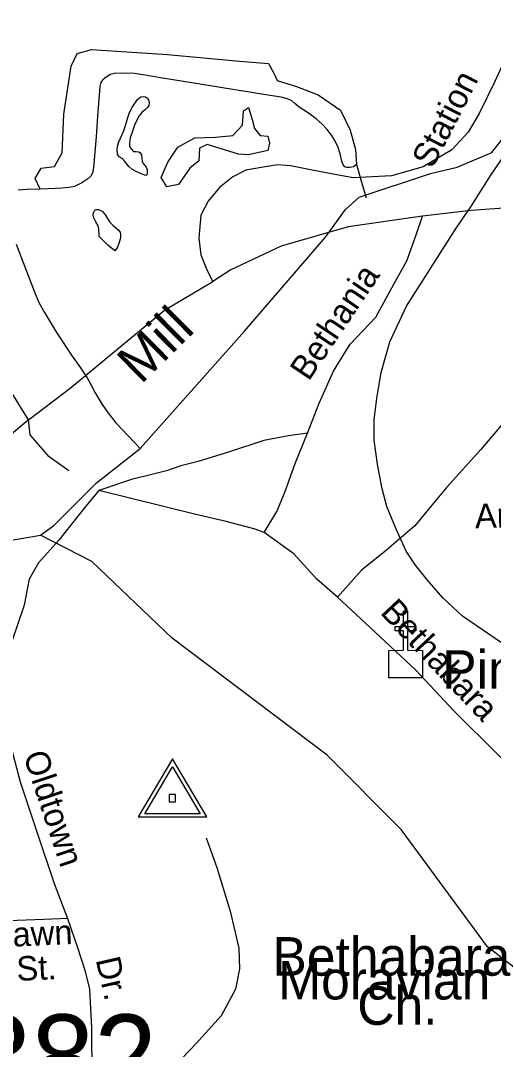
# Model space of a CAD drawing. Extents: x 1547597 to 1699558, y 810033 to 920809.
# Drawn here: x 1615617 to 1617455, y 876336 to 880338 of the extents above; entities that cross this region are included whole.
import ezdxf

# ---------------------------------------------------------------- set-up
doc = ezdxf.new("R2010")
doc.units = 0
for name, color, linetype in [('Exist Cultural Church CELL', 7, 'Continuous'), ('Exist Cultural Church Label', 7, 'Continuous'), ('Exist Hydrographic Creek Single Shore', 7, 'Continuous'), ('Exist Hydrographic Misc Water Feature', 7, 'Continuous'), ('Exist Railroad Mainline', 7, 'Continuous'), ('Exist Road Non-System Structure Non-Sys Other Number Label', 7, 'Continuous'), ('Exist Road Non-System Type 51', 7, 'Continuous'), ('Exist Road Non-System Type 51 Label', 7, 'Continuous'), ('Exist Survey Geodetic Marker CELL', 7, 'Continuous'), ('Old_Level_32', 7, 'Continuous')]:
    doc.layers.add(name, color=color, linetype=linetype)

msp = doc.modelspace()

# ---------------------------------------------------------------- linework, layer by layer
at = {"layer": 'Exist Cultural Church CELL'}
msp.add_lwpolyline([(1617048.6, 877888.1), (1617105.6, 877888.3), (1617105.6, 877964.4), (1617073.6, 877964.4), (1617073.6, 877980.4), (1617105.6, 877980.4), (1617105.6, 878040.5), (1617121.6, 878040.5), (1617121.6, 877980.4), (1617153.6, 877980.4), (1617153.6, 877964.4), (1617121.6, 877964.4), (1617121.6, 877888.3), (1617179.3, 877888.1), (1617179.3, 877781.7), (1617048.6, 877781.7)], close=True, dxfattribs=at)
at = {"layer": 'Exist Hydrographic Creek Single Shore'}
for points in [[(1615694.8, 878336.1), (1615746.5, 878374.1), (1615911.5, 878539.3), (1616081.5, 878673.9), (1616487.6, 879130.3), (1616802.7, 879495), (1616880.8, 879603.5), (1616933.3, 879651.7), (1617211.1, 879743.2), (1617313.9, 879768), (1617449.3, 879824.4), (1617500.8, 879890.7), (1617547.6, 879925.5), (1617599.4, 879956.7), (1617654, 880025.5), (1617693.1, 880064.5), (1617752.6, 880089.4), (1617800.2, 880082.8), (1617836.7, 880166.5), (1617890.2, 880177.2), (1617948.1, 880269.4), (1618044.6, 880301.6), (1618098.1, 880346.7)], [(1613734.8, 878287.2), (1613698.7, 878110.7), (1613789.7, 878000.5), (1614038.8, 877949.6), (1614178.7, 877864.6), (1614569.7, 877784.5), (1614802.8, 877697.7), (1615019.7, 877709.7), (1615095.7, 877783.7), (1615308.8, 878189.6), (1615451.8, 878295.1), (1615694.8, 878336.1)], [(1619089.8, 875956), (1618871.7, 875901.4), (1618738.8, 875900.9), (1618509.8, 876008.1), (1618202.8, 876351.6), (1617679.8, 876542.8), (1617432.8, 876734.9), (1617096.8, 877191.5), (1616808.7, 877479.7), (1616205.8, 877935), (1615893.8, 878233.6), (1615694.8, 878336.1)]]:
    msp.add_lwpolyline(points, dxfattribs=at)
at = {"layer": 'Exist Hydrographic Misc Water Feature'}
for points in [[(1615693.5, 879682.2), (1615673.8, 879723.4), (1615697.4, 879764.1), (1615748.9, 879770.6), (1615778.9, 879824.2), (1615785.3, 879974.4), (1615813.2, 880161), (1615836.7, 880210.3), (1615892.5, 880225.4), (1616188.2, 880206), (1616469, 880180.3), (1616580.5, 880171.7), (1616601.9, 880133.1), (1616614.7, 880105.2), (1616689.8, 880081.6), (1616773.3, 880049.4), (1616861.2, 879989.4), (1616897.7, 879912.2), (1616919.1, 879837.1), (1616923.4, 879778.6)], [(1616923.4, 879778.6), (1616911.3, 879769), (1616897.4, 879766), (1616884.8, 879766.8), (1616877.3, 879769.4), (1616871, 879777.1), (1616865.5, 879791), (1616859, 879820.2), (1616851.1, 879844.9), (1616838.8, 879871.4), (1616826.4, 879891.8), (1616809, 879914.1), (1616788.5, 879937), (1616766.1, 879956.2), (1616736, 879978), (1616699.7, 880001.8), (1616683.5, 880015.3), (1616671, 880026.2), (1616654.7, 880033.9), (1616629.6, 880040), (1616554, 880052.3), (1616491.2, 880062.5), (1616410, 880074.8), (1616322.5, 880089.2), (1616218.1, 880106.3), (1616161.5, 880115.2), (1616101.7, 880126.1), (1616059.5, 880131.6), (1616010.3, 880133.5), (1615981.9, 880131.9), (1615965.5, 880127.7), (1615945.1, 880114.1), (1615935.6, 880106.7), (1615929.1, 880096.7), (1615924.6, 880081.6), (1615922.3, 880047.6), (1615916.3, 879965.6), (1615910.3, 879885.7), (1615900, 879765.9), (1615896, 879743.9), (1615889.6, 879732.7), (1615878.1, 879722), (1615855.2, 879706.6), (1615826.6, 879693.1), (1615806.4, 879688.3), (1615777.4, 879685.5), (1615724.4, 879683), (1615693.5, 879682.2)], [(1616039.9, 879980), (1616052.3, 880002.7), (1616071.3, 880031.3), (1616084, 880040.9), (1616093.7, 880042.3), (1616102.7, 880041.1), (1616110, 880036), (1616115.5, 880027.1), (1616117.2, 880018.2), (1616115.7, 880007.5), (1616110.5, 879999.6), (1616102, 879992.2), (1616087.9, 879980.7), (1616077.5, 879967.9), (1616068.5, 879951.2), (1616059.8, 879930.8), (1616050.2, 879903.4), (1616043, 879881.7), (1616039.9, 879861.7), (1616040.2, 879848.6), (1616047.6, 879837.3), (1616055.8, 879829.3), (1616066.1, 879828.3), (1616076.3, 879828.1), (1616082.4, 879823.4), (1616086.5, 879815.5), (1616088.1, 879802.4), (1616089.3, 879789.3), (1616094.4, 879780.4), (1616104.9, 879767.2), (1616109.5, 879758.3), (1616109.7, 879742.9), (1616108.3, 879737.9), (1616103.6, 879736), (1616089.2, 879740.4), (1616066.6, 879751.4), (1616049.4, 879760), (1616038.4, 879770), (1616021.9, 879790.2), (1616011.3, 879801.9), (1616000.6, 879808.6), (1615994.2, 879817.9), (1615993.1, 879833.8), (1615993.7, 879849.7), (1615999, 879866.3), (1616010, 879891.9), (1616019.1, 879912.7), (1616027.3, 879938.7), (1616034.7, 879964.7), (1616039.9, 879980)], [(1616577.8, 879833), (1616502.8, 879815.8), (1616464.2, 879818), (1616342.1, 879856.6), (1616312.1, 879841.6), (1616309.9, 879792.2), (1616275.6, 879764.3), (1616230.6, 879700), (1616185.6, 879691.4), (1616164.2, 879727.9), (1616189.9, 879787.9), (1616228.5, 879845.9), (1616294.9, 879882.3), (1616374.2, 879884.5), (1616442.8, 879890.9), (1616479.2, 879931.7), (1616483.5, 879987.4), (1616502.8, 880000.3), (1616517.8, 879953.1), (1616526.4, 879918.8), (1616547.8, 879890.9), (1616577.8, 879888.8), (1616584.3, 879860.9), (1616577.8, 879833)], [(1616923.4, 879778.6), (1616941.9, 879708.9), (1616960.9, 879648.4)], [(1615693.5, 879682.2), (1615641.5, 879680.3), (1615608.2, 879678.9)], [(1615933.6, 879596.3), (1615946.5, 879581.1), (1615954.7, 879567.6), (1615964, 879553.6), (1615977.4, 879540.3), (1615997.7, 879522.3), (1616003.7, 879514.3), (1616005.5, 879506.3), (1616005.3, 879492.7), (1616000.7, 879474.1), (1615994.1, 879457.1), (1615983.8, 879441.9), (1615956.3, 879464.9), (1615922, 879497.8), (1615921.7, 879527.8), (1615918.5, 879540.1), (1615909.8, 879555.6), (1615902, 879570.7), (1615899, 879580.8), (1615900.4, 879590.7), (1615905.7, 879600.1), (1615910.9, 879603.1), (1615919.5, 879602.7), (1615925.7, 879601), (1615933.6, 879596.3)], [(1615600.1, 879468.5), (1615637.8, 879369.4), (1615674.5, 879272.4), (1615687.4, 879241.8), (1615709.6, 879202.7), (1615757.1, 879124.4), (1615817.6, 879032.6), (1615850.2, 878987.6), (1615875.3, 878947.6), (1615890.2, 878921.7), (1615906.8, 878889.3), (1615933.8, 878844.4), (1615954.3, 878814.8), (1615987.9, 878773.6), (1616081.5, 878673.9)]]:
    msp.add_lwpolyline(points, dxfattribs=at)
at = {"layer": 'Exist Railroad Mainline'}
msp.add_lwpolyline([(1617515.7, 877897.5), (1617334.5, 878020.9), (1617258.6, 878092.5), (1617199.3, 878160.6), (1617152.5, 878219.5), (1617115.6, 878274.1), (1617076.6, 878360), (1617040.8, 878447.9), (1617023.1, 878516), (1617004.6, 878611.8), (1616992.2, 878705.4), (1616992.2, 878784.9), (1617001.4, 878869.3), (1617018.8, 878968.6), (1617052.5, 879087.8), (1617117.8, 879227.5), (1617313.6, 879533.9), (1617367.5, 879613.4), (1617445.1, 879736.1), (1617517.7, 879843.3)], dxfattribs=at)
at = {"layer": 'Exist Road Non-System Type 51'}
msp.add_line((1617368.7, 879599.3), (1617179.3, 879576.8), dxfattribs=at)
for points in [[(1617758.4, 880777.6), (1617615.2, 880445.7), (1617524.1, 880240.6), (1617460.8, 880101.3), (1617400.1, 879977.2), (1617357.1, 879903.8), (1617293.8, 879835.4), (1617182.5, 879769.6), (1617058.5, 879734.1), (1616910.3, 879726.1), (1616832.3, 879740.8), (1616743.9, 879757.7), (1616666, 879772.5), (1616617.5, 879776.7), (1616560.6, 879768.2), (1616493.2, 879755.6), (1616442.7, 879730.3), (1616390, 879688.2), (1616345.8, 879635.5), (1616318.4, 879580.7), (1616310, 879492.2), (1616318.4, 879426.8), (1616341.6, 879367.8), (1616364.7, 879322.5)], [(1618489.3, 879692.5), (1617856.7, 879634.7), (1617368.7, 879599.3)], [(1617179.3, 879576.8), (1616890.3, 879535.1), (1616630.2, 879461.1), (1616434.3, 879368), (1616364.7, 879322.5)], [(1616732.2, 878732.5), (1616777.4, 878850.3), (1616833.1, 878974.7), (1616898, 879079.4), (1616997.8, 879184.7), (1617067.9, 879312.8), (1617118.3, 879403.3), (1617154.1, 879500.1), (1617179.3, 879576.8)], [(1615648.1, 878784.6), (1615573.2, 878906.5), (1615464.2, 879039.9), (1615400, 879195.9), (1615345, 879290.4), (1615280.9, 879373.7)], [(1615648.1, 878784.6), (1615809.4, 878908), (1616176.4, 879211.7), (1616364.7, 879322.5)], [(1617572, 878874.2), (1617499.1, 878779.8), (1617406, 878669.6), (1617274.6, 878523.1), (1617222.6, 878460.2), (1617149.8, 878372.2), (1617031.9, 878271.4), (1616941.9, 878200.6), (1616849.7, 878095.5)], [(1615648.1, 878784.6), (1615580.5, 878727.6), (1615424.4, 878666.1), (1615217.3, 878611.9), (1615000.7, 878597.7), (1614772.3, 878621.3), (1614511, 878644.9), (1614086.6, 878664.3), (1613637.9, 878688.4), (1613089.8, 878642.1), (1612207.2, 878544.7)], [(1615804.9, 878587), (1615727.7, 878640.6), (1615653.7, 878726.5), (1615648.1, 878784.6)], [(1616732.2, 878732.5), (1616658.2, 878723.2), (1616563, 878704.4), (1616429.3, 878660.9), (1616307, 878622.3), (1616239.4, 878605.7), (1616183.7, 878586.4), (1616132.2, 878573.5), (1616048.7, 878552.1), (1615920.6, 878509.8)], [(1616563.6, 878346.7), (1616612.9, 878428.2), (1616643.2, 878499.8), (1616684.5, 878615.4), (1616732.2, 878732.5)], [(1615920.6, 878509.8), (1615863.6, 878441.4), (1615766.2, 878316.5), (1615687, 878228.7), (1615650.6, 878164.4), (1615631.3, 878064.3), (1615581.7, 877918.8), (1615554.4, 877805.1), (1615547.5, 877719.2), (1615558.5, 877631.1), (1615573.3, 877535), (1615615.5, 877376.6), (1615681.3, 877178), (1615747.2, 876981.3), (1615799.6, 876844.6)], [(1616563.6, 878346.7), (1616529.3, 878359.6), (1616415.8, 878389.7), (1616293.6, 878417.6), (1615920.6, 878509.8)], [(1616849.7, 878095.5), (1616769.6, 878163.3), (1616679.4, 878263.1), (1616563.6, 878346.7)], [(1617835.2, 877109.4), (1617695.1, 877254.9), (1617475.7, 877479.3), (1617301.7, 877653.3), (1617153.4, 877810.8), (1616975.5, 877977), (1616849.7, 878095.5)], [(1616338.7, 877158.4), (1616379.4, 877043.9), (1616431.6, 876873.3), (1616465.9, 876729.2), (1616468.7, 876649.7), (1616452.7, 876570.3), (1616397.1, 876466), (1616299.9, 876359.1), (1616166.4, 876218.7), (1616012.8, 876056.4), (1615907.5, 875937.6)], [(1615799.6, 876844.6), (1615707.5, 876841.6), (1615603.6, 876836.9), (1615553.7, 876833.5), (1615533.6, 876827.8), (1615521.4, 876819.8), (1615514.9, 876804.7), (1615513, 876783.9), (1615499.4, 876634.1), (1615486.1, 876522.3), (1615484.5, 876491.5), (1615491.6, 876466.2), (1615520.7, 876392), (1615528.3, 876362), (1615527.3, 876343.2), (1615520, 876325.9), (1615469.2, 876252.5), (1615408.3, 876167.3), (1615355.5, 876091.9)], [(1615799.6, 876844.6), (1615838.4, 876732.3), (1615867.4, 876643.9), (1615884.5, 876569.7), (1615892.9, 876419.8), (1615894.6, 876227.7), (1615894.6, 876043.8)]]:
    msp.add_lwpolyline(points, dxfattribs=at)
at = {"layer": 'Exist Survey Geodetic Marker CELL'}
for points in [[(1616341.2, 877240.3), (1616207.3, 877466.3), (1616073.8, 877240.3)], [(1616315.3, 877252.4), (1616099.8, 877252.4), (1616207.3, 877434.6)], [(1616219.6, 877299), (1616219.6, 877327.3), (1616195.3, 877327.3), (1616195.3, 877299)]]:
    msp.add_lwpolyline(points, close=True, dxfattribs=at)

# ---------------------------------------------------------------- texts
at = {"layer": 'Exist Cultural Church Label'}
for s, p in [('Piney Grove Church', (1617256.1, 877738.5)), ('Bethabara', (1616596, 876622.4)), ('Moravian', (1616618.3, 876529.9)), ('Ch.', (1616925.9, 876431.3))]:
    msp.add_text(s, height=150, dxfattribs=at).set_placement(p)
at = {"layer": 'Exist Road Non-System Structure Non-Sys Other Number Label'}
msp.add_text('J382', height=328.08, dxfattribs=at).set_placement((1615195.6, 876143.4))
at = {"layer": 'Exist Road Non-System Type 51 Label'}
for s, rotation, p in [('Station', 62.7633, (1617218.3, 879758.6)), ('Bethania', 56.0605, (1616736.9, 878931.9)), ('Antietam', 1.5765, (1617384.6, 878363.1)), ('Bethabara', 313.2738, (1617011.8, 878033.1)), ('Oldtown', 288.5123, (1615626.5, 877479.9)), ('Dawn', 2.5858, (1615496.2, 876731)), ('St.', 2.5858, (1615603.1, 876602)), ('Dr.', 282.9841, (1615908.5, 876684.8))]:
    msp.add_text(s, height=95, rotation=rotation, dxfattribs=at).set_placement(p)
at = {"layer": 'Old_Level_32'}
msp.add_text('Mill', height=150, rotation=44.6765, dxfattribs=at).set_placement((1616085, 878919.9))

doc.saveas('drawing.dxf')
